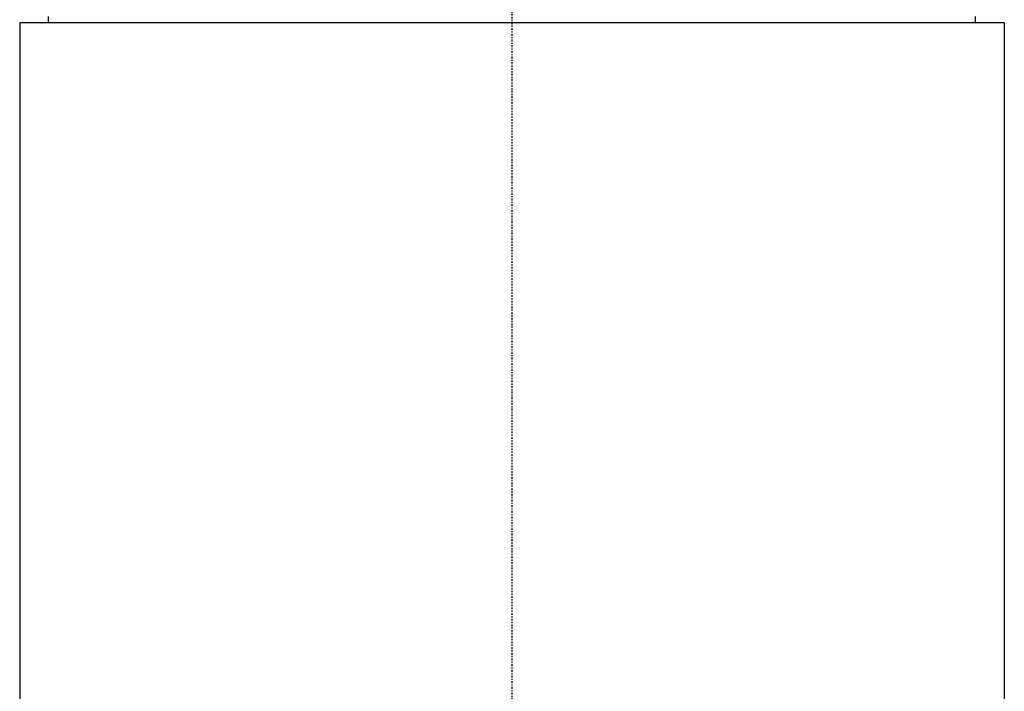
# Model space of a CAD drawing. Header units: millimetres. Extents: x 0 to 4378, y 0 to 2376.
# Tile 374 of 656: x 715 to 793, y 1650 to 1704. Entities that reach past the tile are written whole.
import ezdxf

# ---------------------------------------------------------------- set-up
doc = ezdxf.new("R2010")
doc.units = ezdxf.units.MM
doc.header["$LTSCALE"] = 0.2
doc.linetypes.add('CENTER2', pattern=[1.125, 0.75, -0.125, 0.125, -0.125])
doc.layers.add('02_Center Line', color=1, linetype='CENTER2')

# ---------------------------------------------------------------- blocks, each defined once
blk = doc.blocks.new('A$C06b8190f')
for p, q in [((-36.713, 1203.5), (-36.721, 1204)), ((36.713, 1203.5), (36.721, 1204)), ((39, 1203.5), (-39, 1203.5)), ((-39, 1203.5), (-39, 844.081)), ((39, 1203.5), (39, 844.081))]:
    blk.add_line(p, q)
at = {"layer": '02_Center Line'}
blk.add_line((0, 1421.776), (0, -11), dxfattribs=at)

msp = doc.modelspace()

# ---------------------------------------------------------------- block references
msp.add_blockref('A$C06b8190f', (754.283, 499.915))

doc.saveas('drawing.dxf')
